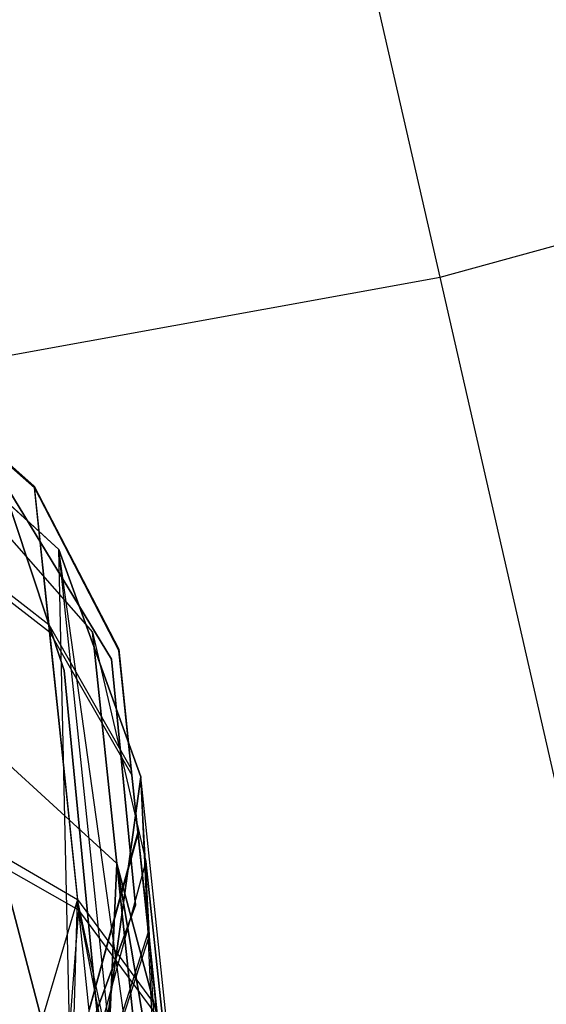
# Model space of a CAD drawing. Extents: x 0.3 to 7.1, y -3.38 to 3.38.
# Tile 353 of 604: x 3.93 to 4.03, y -1.53 to -1.33. Entities that reach past the tile are written whole.
import ezdxf

# ---------------------------------------------------------------- set-up
doc = ezdxf.new("R2010")
doc.units = 0
doc.header["$LTSCALE"] = 2.54
doc.layers.get('0').update_dxf_attribs({"linetype": 'CONTINUOUS'})

# ---------------------------------------------------------------- blocks, each defined once
blk = doc.blocks.new('SINGLES_AVVSTL_STL')
at = {"color": 0}
for p, q in [((4.01183, -1.38242, 5.30457), (3.97133, -1.20501, 5.4454)), ((4.01183, -1.38242, 5.30457), (3.97133, -1.20501, 5.4454)), ((4.01183, -1.38242, 5.30457), (4.13447, -1.34857, 5.30457)), ((4.01183, -1.38242, 5.30457), (4.13447, -1.34857, 5.30457)), ((3.88664, -1.40514, 5.30457), (4.01183, -1.38242, 5.30457)), ((3.88664, -1.40514, 5.30457), (4.01183, -1.38242, 5.30457)), ((4.04964, -1.54807, 5.1494), (4.01183, -1.38242, 5.30457)), ((4.04964, -1.54807, 5.1494), (4.01183, -1.38242, 5.30457)), ((3.904, -1.39964, 54.68483), (3.93143, -1.42377, 54.68875)), ((3.904, -1.39964, 54.68483), (3.93143, -1.42377, 54.68875)), ((3.90404, -1.40002, 54.76807), (3.93147, -1.42412, 54.7639)), ((3.90404, -1.40002, 54.76807), (3.93147, -1.42412, 54.7639)), ((3.9363, -1.43635, 61.75081), (3.90099, -1.40404, 61.75081)), ((3.90099, -1.40404, 61.34243), (3.9363, -1.43635, 61.37825)), ((3.90099, -1.40404, 61.34243), (3.9363, -1.43635, 61.37825)), ((3.9363, -1.43635, 61.75081), (3.90099, -1.40404, 61.75081)), ((3.91195, -1.41737, 20.28282), (3.943, -1.4527, 20.29165)), ((3.91195, -1.41737, 20.40604), (3.943, -1.4527, 20.39721)), ((3.91195, -1.41737, 20.28282), (3.943, -1.4527, 20.29165)), ((3.91195, -1.41737, 20.40604), (3.943, -1.4527, 20.39721)), ((3.92129, -1.41624, 61.72336), (3.94672, -1.45807, 61.72336)), ((3.94672, -1.45807, 61.52336), (3.92129, -1.41624, 61.52336)), ((3.94672, -1.45807, 61.52336), (3.92129, -1.41624, 61.52336)), ((3.92129, -1.41624, 61.72336), (3.94672, -1.45807, 61.72336)), ((3.92335, -1.41805, 54.83894), (3.93737, -1.46029, 54.83894)), ((3.93737, -1.46029, 54.63894), (3.92335, -1.41805, 54.63894)), ((3.93737, -1.46029, 54.63894), (3.92335, -1.41805, 54.63894)), ((3.92335, -1.41805, 54.83894), (3.93737, -1.46029, 54.83894)), ((3.92335, -1.41805, 20.47364), (3.93737, -1.46029, 20.47364)), ((3.93737, -1.46029, 20.27364), (3.92335, -1.41805, 20.27364)), ((3.93737, -1.46029, 20.27364), (3.92335, -1.41805, 20.27364)), ((3.92335, -1.41805, 20.47364), (3.93737, -1.46029, 20.47364)), ((3.93143, -1.42377, 54.68875), (3.93432, -1.4512, 54.60533)), ((3.93143, -1.42377, 54.68875), (3.94818, -1.45611, 54.69369)), ((3.93143, -1.42377, 54.68875), (3.93432, -1.4512, 54.60533)), ((3.93147, -1.42412, 54.7639), (3.93143, -1.42377, 54.68875)), ((3.93143, -1.42377, 54.68875), (3.94818, -1.45611, 54.69369)), ((3.93147, -1.42412, 54.7639), (3.93143, -1.42377, 54.68875)), ((3.93147, -1.42412, 54.7639), (3.94821, -1.45641, 54.75864)), ((3.93447, -1.45266, 54.84768), (3.93147, -1.42412, 54.7639)), ((3.93147, -1.42412, 54.7639), (3.94821, -1.45641, 54.75864)), ((3.93447, -1.45266, 54.84768), (3.93147, -1.42412, 54.7639)), ((3.90719, -1.43001, 54.59245), (3.93432, -1.4512, 54.60533)), ((3.90719, -1.43001, 54.59245), (3.93432, -1.4512, 54.60533)), ((3.90736, -1.43163, 54.86085), (3.93447, -1.45266, 54.84768)), ((3.90736, -1.43163, 54.86085), (3.93447, -1.45266, 54.84768)), ((3.95255, -1.48137, 61.75081), (3.9363, -1.43635, 61.75081)), ((3.95757, -1.58835, 61.3901), (3.9363, -1.43635, 61.37825)), ((3.9363, -1.43635, 61.37825), (3.95255, -1.48137, 61.42473)), ((3.95207, -1.58625, 61.37828), (3.9363, -1.43635, 61.37825)), ((3.95757, -1.58835, 61.3901), (3.9363, -1.43635, 61.37825)), ((3.95207, -1.58625, 61.37828), (3.9363, -1.43635, 61.37825)), ((3.93967, -1.58348, 61.36034), (3.9363, -1.43635, 61.37825)), ((3.93967, -1.58348, 61.36034), (3.9363, -1.43635, 61.37825)), ((3.9363, -1.43635, 61.37825), (3.95255, -1.48137, 61.42473)), ((3.9363, -1.43635, 61.37825), (3.9363, -1.43635, 61.75081)), ((3.95255, -1.48137, 61.75081), (3.9363, -1.43635, 61.75081)), ((3.9363, -1.43635, 61.37825), (3.9363, -1.43635, 61.75081)), ((3.93432, -1.4512, 54.60533), (3.94004, -1.50566, 54.53615)), ((3.93432, -1.4512, 54.60533), (3.95067, -1.47981, 54.62158)), ((3.93432, -1.4512, 54.60533), (3.94004, -1.50566, 54.53615)), ((3.93432, -1.4512, 54.60533), (3.95067, -1.47981, 54.62158)), ((3.93447, -1.45266, 54.84768), (3.9508, -1.48108, 54.83106)), ((3.94026, -1.5078, 54.91605), (3.93447, -1.45266, 54.84768)), ((3.93447, -1.45266, 54.84768), (3.9508, -1.48108, 54.83106)), ((3.94026, -1.5078, 54.91605), (3.93447, -1.45266, 54.84768)), ((3.943, -1.4527, 20.29165), (3.94782, -1.49857, 20.1967)), ((3.943, -1.4527, 20.29165), (3.94782, -1.49857, 20.1967)), ((3.943, -1.4527, 20.29165), (3.95358, -1.49815, 20.30231)), ((3.943, -1.4527, 20.39721), (3.943, -1.4527, 20.29165)), ((3.943, -1.4527, 20.39721), (3.943, -1.4527, 20.29165)), ((3.943, -1.4527, 20.39721), (3.95358, -1.49815, 20.38656)), ((3.943, -1.4527, 20.29165), (3.95358, -1.49815, 20.30231)), ((3.94782, -1.49857, 20.49216), (3.943, -1.4527, 20.39721)), ((3.94782, -1.49857, 20.49216), (3.943, -1.4527, 20.39721)), ((3.943, -1.4527, 20.39721), (3.95358, -1.49815, 20.38656)), ((3.94818, -1.45611, 54.69369), (3.95067, -1.47981, 54.62158)), ((3.94821, -1.45641, 54.75864), (3.94818, -1.45611, 54.69369)), ((3.94818, -1.45611, 54.69369), (3.95067, -1.47981, 54.62158)), ((3.94821, -1.45641, 54.75864), (3.94818, -1.45611, 54.69369)), ((3.9508, -1.48108, 54.83106), (3.94821, -1.45641, 54.75864)), ((3.9508, -1.48108, 54.83106), (3.94821, -1.45641, 54.75864)), ((3.94672, -1.45807, 61.72336), (3.95149, -1.50679, 61.72336)), ((3.95149, -1.50679, 61.52336), (3.94672, -1.45807, 61.52336)), ((3.94672, -1.45807, 61.52336), (3.94672, -1.45807, 61.72336)), ((3.94672, -1.45807, 61.52336), (3.94672, -1.45807, 61.72336)), ((3.95149, -1.50679, 61.52336), (3.94672, -1.45807, 61.52336)), ((3.94672, -1.45807, 61.72336), (3.95149, -1.50679, 61.72336)), ((3.93737, -1.46029, 54.83894), (3.94649, -1.555, 54.83894)), ((3.94649, -1.555, 54.63894), (3.93737, -1.46029, 54.63894)), ((3.93737, -1.46029, 54.83894), (3.93737, -1.46029, 54.63894)), ((3.94649, -1.555, 54.63894), (3.93737, -1.46029, 54.63894)), ((3.93737, -1.46029, 54.83894), (3.94649, -1.555, 54.83894)), ((3.93737, -1.46029, 54.83894), (3.93737, -1.46029, 54.63894)), ((3.93737, -1.46029, 20.47364), (3.94649, -1.555, 20.47364)), ((3.94649, -1.555, 20.27364), (3.93737, -1.46029, 20.27364)), ((3.93737, -1.46029, 20.47364), (3.93737, -1.46029, 20.27364)), ((3.94649, -1.555, 20.27364), (3.93737, -1.46029, 20.27364)), ((3.93737, -1.46029, 20.47364), (3.94649, -1.555, 20.47364)), ((3.93737, -1.46029, 20.47364), (3.93737, -1.46029, 20.27364)), ((3.91757, -1.47091, 20.17199), (3.9444, -1.5732, 20.11213)), ((3.91757, -1.47091, 20.17199), (3.9444, -1.5732, 20.11213)), ((3.91757, -1.47091, 20.17199), (3.94782, -1.49857, 20.1967)), ((3.9444, -1.5732, 20.57673), (3.91757, -1.47091, 20.51688)), ((3.9444, -1.5732, 20.57673), (3.91757, -1.47091, 20.51688)), ((3.94782, -1.49857, 20.49216), (3.91757, -1.47091, 20.51688)), ((3.91757, -1.47091, 20.17199), (3.94782, -1.49857, 20.1967)), ((3.94782, -1.49857, 20.49216), (3.91757, -1.47091, 20.51688)), ((3.95067, -1.47981, 54.62158), (3.95562, -1.52689, 54.56178)), ((3.95067, -1.47981, 54.62158), (3.95562, -1.52689, 54.56178)), ((3.94601, -1.52879, 61.75081), (3.95255, -1.48137, 61.75081)), ((3.95255, -1.48137, 61.42473), (3.94601, -1.52879, 61.47119)), ((3.95255, -1.48137, 61.42473), (3.94601, -1.52879, 61.47119)), ((3.94601, -1.52879, 61.75081), (3.95255, -1.48137, 61.75081)), ((3.95581, -1.52874, 54.89016), (3.9508, -1.48108, 54.83106)), ((3.95581, -1.52874, 54.89016), (3.9508, -1.48108, 54.83106)), ((3.9592, -1.60379, 61.45933), (3.95255, -1.48137, 61.42473)), ((3.9592, -1.60379, 61.45933), (3.95255, -1.48137, 61.42473)), ((3.96451, -1.59523, 61.42377), (3.95255, -1.48137, 61.42473)), ((3.96451, -1.59523, 61.42377), (3.95255, -1.48137, 61.42473)), ((3.95757, -1.58835, 61.3901), (3.95255, -1.48137, 61.42473)), ((3.95757, -1.58835, 61.3901), (3.95255, -1.48137, 61.42473)), ((3.95255, -1.48137, 61.42473), (3.95255, -1.48137, 61.75081)), ((3.95255, -1.48137, 61.42473), (3.95255, -1.48137, 61.75081)), ((3.91353, -1.49033, 54.51583), (3.94004, -1.50566, 54.53615)), ((3.91353, -1.49033, 54.51583), (3.94004, -1.50566, 54.53615)), ((3.94026, -1.5078, 54.91605), (3.91378, -1.4927, 54.93658)), ((3.94026, -1.5078, 54.91605), (3.91378, -1.4927, 54.93658)), ((3.95198, -1.49227, 54.69898), (3.94232, -1.52738, 54.70392)), ((3.95198, -1.49227, 54.69898), (3.94232, -1.52738, 54.70392)), ((3.95201, -1.49252, 54.75301), (3.94234, -1.52758, 54.74775)), ((3.95201, -1.49252, 54.75301), (3.94234, -1.52758, 54.74775)), ((3.95198, -1.49227, 54.69898), (3.95405, -1.51198, 54.63901)), ((3.95201, -1.49252, 54.75301), (3.95198, -1.49227, 54.69898)), ((3.95201, -1.49252, 54.75301), (3.95198, -1.49227, 54.69898)), ((3.95198, -1.49227, 54.69898), (3.95405, -1.51198, 54.63901)), ((3.95416, -1.51304, 54.81324), (3.95201, -1.49252, 54.75301)), ((3.95416, -1.51304, 54.81324), (3.95201, -1.49252, 54.75301)), ((3.95358, -1.49815, 20.30231), (3.94126, -1.5433, 20.31234)), ((3.95358, -1.49815, 20.38656), (3.94126, -1.5433, 20.37653)), ((3.95358, -1.49815, 20.30231), (3.94126, -1.5433, 20.31234)), ((3.95358, -1.49815, 20.38656), (3.94126, -1.5433, 20.37653)), ((3.94782, -1.49857, 20.1967), (3.9444, -1.5732, 20.11213)), ((3.94782, -1.49857, 20.1967), (3.9444, -1.5732, 20.11213)), ((3.9444, -1.5732, 20.57673), (3.94782, -1.49857, 20.49216)), ((3.9444, -1.5732, 20.57673), (3.94782, -1.49857, 20.49216)), ((3.94782, -1.49857, 20.1967), (3.95649, -1.58108, 20.13144)), ((3.94782, -1.49857, 20.1967), (3.95649, -1.58108, 20.13144)), ((3.94782, -1.49857, 20.1967), (3.96327, -1.5904, 20.15262)), ((3.94782, -1.49857, 20.1967), (3.96327, -1.5904, 20.15262)), ((3.94782, -1.49857, 20.1967), (3.95743, -1.53476, 20.22652)), ((3.95649, -1.58108, 20.55742), (3.94782, -1.49857, 20.49216)), ((3.95649, -1.58108, 20.55742), (3.94782, -1.49857, 20.49216)), ((3.96327, -1.5904, 20.53625), (3.94782, -1.49857, 20.49216)), ((3.96327, -1.5904, 20.53625), (3.94782, -1.49857, 20.49216)), ((3.95743, -1.53476, 20.46236), (3.94782, -1.49857, 20.49216)), ((3.94782, -1.49857, 20.1967), (3.95743, -1.53476, 20.22652)), ((3.95743, -1.53476, 20.46236), (3.94782, -1.49857, 20.49216)), ((3.95358, -1.49815, 20.30231), (3.95743, -1.53476, 20.22652)), ((3.95358, -1.49815, 20.30231), (3.95743, -1.53476, 20.22652)), ((3.95358, -1.49815, 20.38656), (3.95358, -1.49815, 20.30231)), ((3.95358, -1.49815, 20.38656), (3.95358, -1.49815, 20.30231)), ((3.95743, -1.53476, 20.46236), (3.95358, -1.49815, 20.38656)), ((3.95743, -1.53476, 20.46236), (3.95358, -1.49815, 20.38656)), ((3.94004, -1.50566, 54.53615), (3.92164, -1.56741, 54.46711)), ((3.94004, -1.50566, 54.53615), (3.92164, -1.56741, 54.46711)), ((3.93812, -1.57183, 54.48084), (3.94004, -1.50566, 54.53615)), ((3.93812, -1.57183, 54.48084), (3.94004, -1.50566, 54.53615)), ((3.95639, -1.58171, 54.50723), (3.94004, -1.50566, 54.53615)), ((3.94004, -1.50566, 54.53615), (3.95562, -1.52689, 54.56178)), ((3.95639, -1.58171, 54.50723), (3.94004, -1.50566, 54.53615)), ((3.94004, -1.50566, 54.53615), (3.95562, -1.52689, 54.56178)), ((3.95149, -1.50679, 61.72336), (3.93464, -1.55276, 61.72336)), ((3.93464, -1.55276, 61.52336), (3.95149, -1.50679, 61.52336)), ((3.93464, -1.55276, 61.52336), (3.95149, -1.50679, 61.52336)), ((3.95149, -1.50679, 61.72336), (3.93464, -1.55276, 61.72336)), ((3.95149, -1.50679, 61.52336), (3.95149, -1.50679, 61.72336)), ((3.95149, -1.50679, 61.52336), (3.95149, -1.50679, 61.72336)), ((3.93531, -1.57278, 54.97326), (3.94026, -1.5078, 54.91605)), ((3.93531, -1.57278, 54.97326), (3.94026, -1.5078, 54.91605)), ((3.94026, -1.5078, 54.91605), (3.95478, -1.58213, 54.94752)), ((3.95581, -1.52874, 54.89016), (3.94026, -1.5078, 54.91605)), ((3.94761, -1.57773, 54.95919), (3.94026, -1.5078, 54.91605)), ((3.94761, -1.57773, 54.95919), (3.94026, -1.5078, 54.91605)), ((3.94026, -1.5078, 54.91605), (3.95478, -1.58213, 54.94752)), ((3.95581, -1.52874, 54.89016), (3.94026, -1.5078, 54.91605)), ((3.95405, -1.51198, 54.63901), (3.944, -1.54337, 54.65527)), ((3.95405, -1.51198, 54.63901), (3.944, -1.54337, 54.65527)), ((3.95416, -1.51304, 54.81324), (3.94409, -1.54423, 54.79662)), ((3.95416, -1.51304, 54.81324), (3.94409, -1.54423, 54.79662)), ((3.95405, -1.51198, 54.63901), (3.95817, -1.55114, 54.58928)), ((3.95405, -1.51198, 54.63901), (3.95817, -1.55114, 54.58928)), ((3.95833, -1.55268, 54.86239), (3.95416, -1.51304, 54.81324)), ((3.95833, -1.55268, 54.86239), (3.95416, -1.51304, 54.81324))]:
    blk.add_line(p, q, dxfattribs=at)

msp = doc.modelspace()

# ---------------------------------------------------------------- block references
at = {"color": 0}
msp.add_blockref('SINGLES_AVVSTL_STL', (0, 0), dxfattribs=at)

doc.saveas('drawing.dxf')
